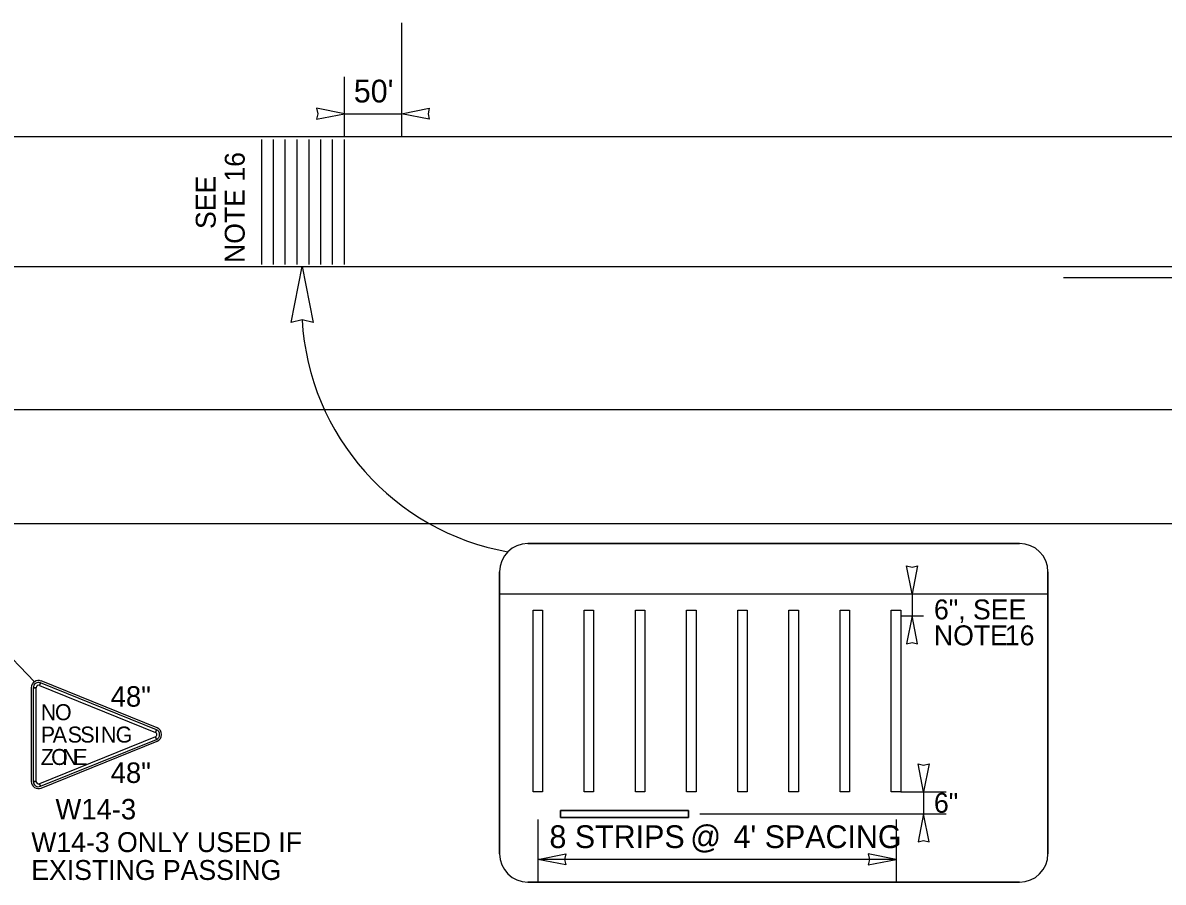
# Model space of a CAD drawing. Extents: x 99977 to 100176, y 99905 to 100011.
# Drawn here: x 100129.511 to 100133.522, y 99974.918 to 99977.939 of the extents above; entities that cross this region are included whole.
import ezdxf

# ---------------------------------------------------------------- set-up
doc = ezdxf.new("R2010")
doc.units = 0
for name, color, linetype in [('Default', 7, 'Continuous'), ('RD_ED_ShoulderPavedEdge', 7, 'Continuous'), ('RD_MK_LineEdgeWhite', 7, 'Continuous'), ('RD_MK_LineNoPass', 7, 'Continuous'), ('RD_MK_LineSkipCenter', 7, 'Continuous'), ('TR_SN_ConstructionSigns', 7, 'Continuous'), ('TR_WZ_WorkZoneDetails', 7, 'Continuous'), ('TR_WZ_WorkZoneTextCurrent', 7, 'Continuous')]:
    doc.layers.add(name, color=color, linetype=linetype)

msp = doc.modelspace()

# ---------------------------------------------------------------- linework, layer by layer
at = {"layer": 'Default'}
for p, q in [((100129.548, 99975.6015), (100129.5579, 99975.6015)), ((100129.5579, 99975.6015), (100129.548, 99975.6015)), ((100129.548, 99975.6015), (100129.548, 99975.6015)), ((100129.548, 99975.6015), (100129.5579, 99975.6015)), ((100129.5695, 99975.6094), (100129.5732, 99975.6185)), ((100129.5732, 99975.6185), (100129.5695, 99975.6094)), ((100129.5695, 99975.6094), (100129.5732, 99975.6185))]:
    msp.add_line(p, q, dxfattribs=at)
for radius in [0.0183, 0.0183, 0.00844, 0.00844]:
    msp.add_arc((100129.5663, 99975.6015), radius, 67.9757, 180, dxfattribs=at)
at = {"layer": 'RD_ED_ShoulderPavedEdge'}
msp.add_line((100120.3, 99976.1793), (100135.6425, 99976.1793), dxfattribs=at)
at = {"layer": 'RD_MK_LineEdgeWhite'}
for p, q in [((100124.8112, 99977.5393), (100135.6425, 99977.5393)), ((100125.5008, 99976.5793), (100135.6425, 99976.5793)), ((100131.1876, 99975.9316), (100133.1164, 99975.9316))]:
    msp.add_line(p, q, dxfattribs=at)
at = {"layer": 'RD_MK_LineNoPass'}
msp.add_line((100134.4924, 99977.0426), (100133.1715, 99977.0426), dxfattribs=at)
at = {"layer": 'RD_MK_LineSkipCenter'}
msp.add_lwpolyline([(100129.3425, 99977.0826), (100134.6924, 99977.0826)], dxfattribs=at)
at = {"layer": 'TR_SN_ConstructionSigns'}
for p, q in [((100129.541, 99975.6015), (100129.541, 99975.2716)), ((100129.548, 99975.6015), (100129.548, 99975.2716)), ((100129.548, 99975.6015), (100129.548, 99975.2716)), ((100129.5579, 99975.6015), (100129.548, 99975.6015)), ((100129.5579, 99975.2716), (100129.5579, 99975.6015)), ((100129.5579, 99975.2716), (100129.5579, 99975.6015)), ((100129.5732, 99975.6185), (100129.5695, 99975.6094)), ((100129.5695, 99975.6094), (100129.9773, 99975.4444)), ((100129.5695, 99975.6094), (100129.9773, 99975.4444)), ((100129.981, 99975.4535), (100129.5732, 99975.6185)), ((100129.981, 99975.4535), (100129.5732, 99975.6185)), ((100129.9836, 99975.46), (100129.5758, 99975.625)), ((100129.981, 99975.4535), (100129.9773, 99975.4444)), ((100129.9773, 99975.4444), (100129.981, 99975.4535)), ((100129.981, 99975.4535), (100129.9773, 99975.4444)), ((100129.9773, 99975.4444), (100129.981, 99975.4535)), ((100129.981, 99975.4535), (100129.981, 99975.4535)), ((100129.9773, 99975.4288), (100129.5695, 99975.2638)), ((100129.9773, 99975.4288), (100129.5695, 99975.2638)), ((100129.5732, 99975.2547), (100129.981, 99975.4196)), ((100129.5732, 99975.2547), (100129.981, 99975.4196)), ((100129.5758, 99975.2482), (100129.9836, 99975.4131)), ((100129.9773, 99975.4288), (100129.981, 99975.4196)), ((100129.981, 99975.4196), (100129.9773, 99975.4288)), ((100129.9773, 99975.4288), (100129.981, 99975.4196)), ((100129.981, 99975.4196), (100129.9773, 99975.4288)), ((100129.5579, 99975.2716), (100129.548, 99975.2716)), ((100129.548, 99975.2716), (100129.5579, 99975.2716)), ((100129.5579, 99975.2716), (100129.548, 99975.2716)), ((100129.548, 99975.2716), (100129.5579, 99975.2716)), ((100129.5732, 99975.2547), (100129.5695, 99975.2638)), ((100129.5695, 99975.2638), (100129.5732, 99975.2547)), ((100129.5732, 99975.2547), (100129.5695, 99975.2638)), ((100129.5695, 99975.2638), (100129.5732, 99975.2547)), ((100129.5732, 99975.2547), (100129.5732, 99975.2547))]:
    msp.add_line(p, q, dxfattribs=at)
for centre, radius, start, end in [((100129.5663, 99975.6015), 0.0253, 67.9757, 180), ((100129.9741, 99975.4366), 0.00844, 292.0243, 67.9757), ((100129.9741, 99975.4366), 0.00844, 292.0243, 67.9757), ((100129.9741, 99975.4366), 0.0183, 292.0243, 67.9757), ((100129.9741, 99975.4366), 0.0183, 292.0243, 67.9757), ((100129.9741, 99975.4366), 0.0253, 292.0243, 67.9757), ((100129.5663, 99975.2716), 0.0253, 180, 292.0243), ((100129.5663, 99975.2716), 0.0183, 180, 292.0243), ((100129.5663, 99975.2716), 0.0183, 180, 292.0243), ((100129.5663, 99975.2716), 0.00844, 180, 292.0243), ((100129.5663, 99975.2716), 0.00844, 180, 292.0243)]:
    msp.add_arc(centre, radius, start, end, dxfattribs=at)
at = {"layer": 'TR_WZ_WorkZoneDetails'}
for p, q in [((100130.8425, 99977.9393), (100130.8425, 99977.5393)), ((100130.6425, 99977.5393), (100130.6425, 99977.7493)), ((100130.6425, 99977.6193), (100130.8425, 99977.6193)), ((100130.3515, 99977.0893), (100130.3515, 99977.5293)), ((100130.3932, 99977.0893), (100130.3932, 99977.5293)), ((100130.4344, 99977.0893), (100130.4344, 99977.5293)), ((100130.4761, 99977.0893), (100130.4761, 99977.5293)), ((100130.5179, 99977.0893), (100130.5179, 99977.5293)), ((100130.559, 99977.0893), (100130.559, 99977.5293)), ((100130.6007, 99977.0893), (100130.6007, 99977.5293)), ((100130.6425, 99977.0893), (100130.6425, 99977.5293)), ((100131.2876, 99976.1086), (100133.0164, 99976.1086)), ((100133.0164, 99976.1086), (100131.2876, 99976.1086)), ((100131.1876, 99975.0175), (100131.1876, 99976.0086)), ((100131.1876, 99976.0086), (100131.1876, 99975.0175)), ((100133.1164, 99976.0086), (100133.1164, 99975.0175)), ((100133.1164, 99975.0175), (100133.1164, 99976.0086)), ((100132.5587, 99975.9316), (100132.6787, 99975.9316)), ((100132.6387, 99975.9316), (100132.6387, 99975.8536)), ((100129.5522, 99975.6225), (100129.3425, 99975.8393)), ((100132.5987, 99975.8536), (100132.6787, 99975.8536)), ((100132.5987, 99975.2355), (100132.7587, 99975.2355)), ((100132.6787, 99975.2355), (100132.6787, 99975.1575)), ((100131.4019, 99975.17), (100131.8519, 99975.17)), ((100131.4019, 99975.145), (100131.4019, 99975.17)), ((100131.8519, 99975.17), (100131.4019, 99975.17)), ((100131.4019, 99975.17), (100131.4019, 99975.145)), ((100131.8519, 99975.17), (100131.8519, 99975.145)), ((100131.8519, 99975.145), (100131.8519, 99975.17)), ((100131.8919, 99975.1575), (100132.7587, 99975.1575)), ((100131.3221, 99975.1375), (100131.3221, 99974.9175)), ((100131.8519, 99975.145), (100131.4019, 99975.145)), ((100131.4019, 99975.145), (100131.8519, 99975.145)), ((100132.5821, 99975.1375), (100132.5821, 99974.9175)), ((100132.5767, 99974.9975), (100131.3221, 99974.9975)), ((100133.0164, 99974.9175), (100131.2876, 99974.9175)), ((100131.2876, 99974.9175), (100133.0164, 99974.9175))]:
    msp.add_line(p, q, dxfattribs=at)
for points in [[(100130.6425, 99977.6193), (100130.5442, 99977.6386), (100130.5487, 99977.6193), (100130.5442, 99977.6)], [(100130.8425, 99977.6193), (100130.9408, 99977.6386), (100130.9362, 99977.6193), (100130.9408, 99977.6)], [(100130.4935, 99977.0821), (100130.532, 99976.8855), (100130.4935, 99976.8946), (100130.4549, 99976.8855)], [(100132.6387, 99975.9316), (100132.6194, 99976.0299), (100132.6387, 99976.0253), (100132.658, 99976.0299)], [(100131.3054, 99975.8745), (100131.3387, 99975.8745), (100131.3387, 99975.2355), (100131.3054, 99975.2355)], [(100131.4854, 99975.8745), (100131.5187, 99975.8745), (100131.5187, 99975.2355), (100131.4854, 99975.2355)], [(100131.6654, 99975.8745), (100131.6987, 99975.8745), (100131.6987, 99975.2355), (100131.6654, 99975.2355)], [(100131.8454, 99975.8745), (100131.8787, 99975.8745), (100131.8787, 99975.2355), (100131.8454, 99975.2355)], [(100132.0254, 99975.8745), (100132.0587, 99975.8745), (100132.0587, 99975.2355), (100132.0254, 99975.2355)], [(100132.2054, 99975.8745), (100132.2387, 99975.8745), (100132.2387, 99975.2355), (100132.2054, 99975.2355)], [(100132.3854, 99975.8745), (100132.4187, 99975.8745), (100132.4187, 99975.2355), (100132.3854, 99975.2355)], [(100132.5654, 99975.8745), (100132.5987, 99975.8745), (100132.5987, 99975.2355), (100132.5654, 99975.2355)], [(100132.6387, 99975.8536), (100132.6194, 99975.7553), (100132.6387, 99975.7599), (100132.658, 99975.7553)], [(100132.6787, 99975.2355), (100132.6594, 99975.3338), (100132.6787, 99975.3293), (100132.698, 99975.3338)], [(100132.6787, 99975.1575), (100132.6594, 99975.0592), (100132.6787, 99975.0638), (100132.698, 99975.0592)], [(100131.3221, 99974.9975), (100131.4203, 99975.0168), (100131.4158, 99974.9975), (100131.4203, 99974.9782)], [(100132.5821, 99974.9975), (100132.4838, 99975.0168), (100132.4883, 99974.9975), (100132.4838, 99974.9782)]]:
    msp.add_lwpolyline(points, close=True, dxfattribs=at)
for centre, radius, start, end in [((100131.372, 99976.9456), 0.8801, 183.318, 259.846), ((100131.2876, 99976.0086), 0.1, 90, 180), ((100131.2876, 99976.0086), 0.1, 90, 180), ((100133.0164, 99976.0086), 0.1, 0, 90), ((100133.0164, 99976.0086), 0.1, 0, 90), ((100131.2876, 99975.0175), 0.1, 180, 270), ((100131.2876, 99975.0175), 0.1, 180, 270), ((100133.0164, 99975.0175), 0.1, 270, 0), ((100133.0164, 99975.0175), 0.1, 270, 360)]:
    msp.add_arc(centre, radius, start, end, dxfattribs=at)

# ---------------------------------------------------------------- texts
at = {"layer": 'TR_SN_ConstructionSigns'}
for s, height, p in [('48"', 0.072, (100129.8204, 99975.5347)), ('N', 0.0562, (100129.5744, 99975.4872)), ('O', 0.0562, (100129.6244, 99975.4872)), ('P', 0.0562, (100129.5744, 99975.4085)), ('A', 0.0562, (100129.6163, 99975.4085)), ('S', 0.0562, (100129.6691, 99975.4085)), ('S', 0.0562, (100129.7135, 99975.4085)), ('I', 0.0562, (100129.7622, 99975.4085)), ('N', 0.0562, (100129.786, 99975.4085)), ('G', 0.0562, (100129.8378, 99975.4085)), ('Z', 0.0562, (100129.5744, 99975.3297)), ('O', 0.0562, (100129.6108, 99975.3297)), ('N', 0.0562, (100129.6505, 99975.3297)), ('E', 0.0562, (100129.6891, 99975.3297))]:
    msp.add_text(s, height=height, dxfattribs=at).set_placement(p)
for s, p in [('48"', (100129.8204, 99975.2665)), ('W14-3', (100129.6261, 99975.1383))]:
    msp.add_text(s, height=0.072, rotation=360, dxfattribs=at).set_placement(p)
at = {"layer": 'TR_WZ_WorkZoneDetails'}
for s, p in [('NOTE 16', (100130.2915, 99977.0947)), ('SEE', (100130.1895, 99977.2143))]:
    msp.add_text(s, height=0.07, rotation=90, dxfattribs=at).set_placement(p)
at = {"layer": 'TR_WZ_WorkZoneTextCurrent'}
for s, height, p in [("50'", 0.08, (100130.6753, 99977.6593)), ('6", SEE', 0.07, (100132.7154, 99975.8416)), ('NOTE', 0.07, (100132.7154, 99975.7505)), ('16', 0.07, (100132.9647, 99975.7505)), ('6"', 0.07, (100132.7154, 99975.1615)), ('W14-3 ONLY USED IF ', 0.07, (100129.541, 99975.0234)), ('EXISTING PASSING', 0.07, (100129.541, 99974.9254))]:
    msp.add_text(s, height=height, rotation=360, dxfattribs=at).set_placement(p)
for s, p in [('8 STRIPS', (100131.3632, 99975.0375)), ('@', (100131.8583, 99975.0375)), ("4' SPACING", (100132.0104, 99975.0375))]:
    msp.add_text(s, height=0.08, dxfattribs=at).set_placement(p)

doc.saveas('drawing.dxf')
